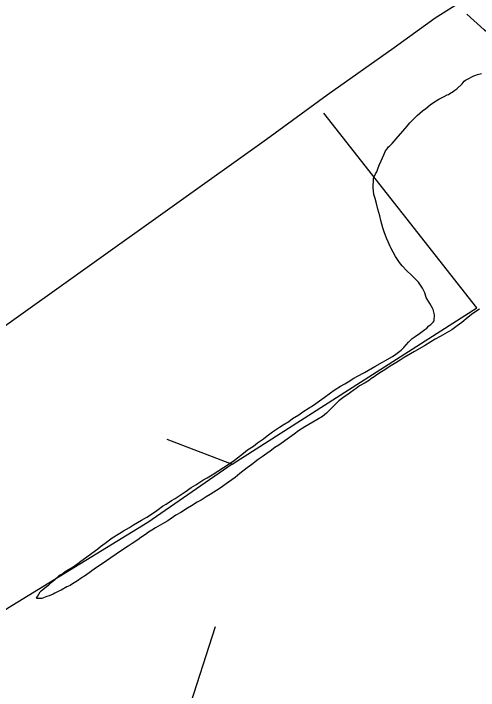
# Model space of a CAD drawing. Extents: x 3161564 to 3199464, y 849354 to 874788.
# Drawn here: x 3166398 to 3167857, y 855837 to 857963 of the extents above; entities that cross this region are included whole.
import ezdxf

# ---------------------------------------------------------------- set-up
doc = ezdxf.new("R2010")
doc.units = 0
doc.layers.add('V-SITE-VEGE', color=7, linetype='Continuous')
doc.layers.add('V-TOPO-SHOR', color=7, linetype='Continuous')

msp = doc.modelspace()

# ---------------------------------------------------------------- linework, layer by layer
at = {"layer": 'V-SITE-VEGE'}
for points in [[(3167659, 857130.2), (3167644.6, 857143.9), (3167633.2, 857154.5), (3167617.6, 857170.6), (3167609.2, 857181.7), (3167597.3, 857200.8), (3167582.5, 857227.3), (3167580.1, 857232.3), (3167574.3, 857247), (3167569, 857257.5), (3167561.4, 857277.8), (3167556.7, 857290.7), (3167551, 857313.3), (3167547.6, 857328.6), (3167541.2, 857349.5), (3167537.8, 857362.4), (3167532.6, 857382.6), (3167529.2, 857395.5), (3167527.1, 857416.9), (3167527.5, 857443.1), (3167528.2, 857446.2), (3167530.1, 857451), (3167534.5, 857460.1), (3167538.3, 857466.8), (3167541.5, 857475.9), (3167546, 857487.4), (3167551.7, 857500.7), (3167556.1, 857509.8), (3167559.9, 857519.5), (3167565.6, 857532.8), (3167570.6, 857538.9), (3167575, 857544.9), (3167578.1, 857547.3), (3167586.2, 857555.1), (3167592.4, 857562.9), (3167599.2, 857570.1), (3167619.8, 857594.2), (3167633.5, 857609.8), (3167642.2, 857620.1), (3167656.5, 857634.5), (3167665.2, 857643.5), (3167681.9, 857657.9), (3167692.4, 857665.6), (3167705.4, 857676.4), (3167713.4, 857681.8), (3167724.5, 857688.9), (3167732.5, 857694.3), (3167741.2, 857698.4), (3167749.2, 857702.5), (3167759, 857707.8), (3167763.3, 857709), (3167770.7, 857714.4), (3167775, 857716.7), (3167783.1, 857722.7), (3167789.3, 857726.9), (3167806, 857743.1), (3167812.8, 857750.9), (3167816.6, 857753.9), (3167828.9, 857761), (3167836.3, 857765.2), (3167842.4, 857768.1), (3167845.5, 857769.3), (3167848.6, 857769.8), (3167854.1, 857771.6), (3167866.4, 857775)], [(3166522.3, 856140.2), (3166510, 856134.9), (3166502.1, 856132.6), (3166491.6, 856128.5), (3166486.1, 856126.8), (3166480.6, 856126.3), (3166472, 856126.4), (3166469.6, 856127.1), (3166472.8, 856133.1), (3166480.9, 856147.6), (3166484.6, 856150), (3166489.6, 856154.2), (3166501.4, 856163.8), (3166508.2, 856169.7), (3166520.5, 856179.9), (3166528, 856186.5), (3166537.9, 856194.9), (3166542.2, 856199.1), (3166549, 856203.2), (3166554.6, 856206.8), (3166563.2, 856212.8), (3166577.4, 856221.1), (3166582.3, 856223.4), (3166592.2, 856231.2), (3166599.6, 856236.6), (3166609.5, 856243.1), (3166662, 856281.9), (3166670.7, 856289.7), (3166684.9, 856299.9), (3166707.2, 856316.6), (3166731.8, 856331.4), (3166743, 856339.2), (3166761.4, 856349.3), (3166774.4, 856357.6), (3166799.1, 856371.8), (3166815.7, 856381.9), (3166843.5, 856399.8), (3166852.1, 856405.7), (3166865.1, 856415.9), (3166876.8, 856422.4), (3166893.5, 856433.7), (3166905.2, 856440.8), (3166923.7, 856452.7), (3166936.1, 856461.1), (3166955.2, 856474.8), (3166970, 856483.7), (3166991.6, 856498), (3167005.8, 856505.7), (3167021.2, 856515.2), (3167057, 856537.8), (3167071.8, 856546.7), (3167091.6, 856560.4), (3167119.4, 856582.5), (3167132.4, 856592.7), (3167150.9, 856605.2), (3167163.9, 856615.4), (3167182.4, 856627.9), (3167194.2, 856637.5), (3167210.9, 856650), (3167233.1, 856664.9), (3167244.2, 856672), (3167261.5, 856682.7), (3167273.8, 856691.1), (3167292.9, 856703.6), (3167305.9, 856712.5), (3167325.7, 856725.6), (3167339.2, 856733.9), (3167358.4, 856747.6), (3167373.2, 856757.2), (3167393, 856772.1), (3167404.7, 856780.4), (3167423.9, 856792.9), (3167437.4, 856800.6), (3167448.5, 856807.2), (3167465.8, 856818.5), (3167477.5, 856825), (3167499.1, 856836.2), (3167532.3, 856854.6), (3167587.2, 856886.6), (3167598.3, 856893.8), (3167614.4, 856906.3), (3167623.1, 856914.7), (3167638, 856931.6), (3167649.2, 856943), (3167659, 856949.5), (3167672.6, 856959.1), (3167689.3, 856971.6), (3167694.9, 856975.2), (3167701.7, 856982.4), (3167707.3, 856986.6), (3167714.7, 856993.8), (3167718.5, 856998), (3167718.8, 857017.5), (3167714.8, 857033.5), (3167713, 857038.4), (3167704.7, 857053.2), (3167693.4, 857071.7), (3167688.8, 857085.8), (3167681.1, 857100.6), (3167668.6, 857119.7), (3167659, 857130.2)], [(3167860.7, 857035.3), (3167839.7, 857021), (3167824.9, 857009.6), (3167805.1, 856992.9), (3167790.8, 856982.7), (3167773.5, 856970.2), (3167759.4, 856961.9), (3167736.6, 856949.5), (3167721.2, 856940.6), (3167708.2, 856932.2), (3167687.8, 856919.8), (3167656.4, 856902), (3167643.5, 856894.9), (3167623.8, 856883), (3167611.4, 856874.6), (3167592.9, 856863.4), (3167580.6, 856856.2), (3167563.3, 856844.9), (3167552.8, 856838.4), (3167538.6, 856828.9), (3167530, 856822.3), (3167519.5, 856815.8), (3167515.1, 856812.2), (3167501.6, 856803.8), (3167483.7, 856793.8), (3167473.2, 856786), (3167467, 856781.2), (3167455.9, 856772.9), (3167447.2, 856767.5), (3167436.1, 856759.2), (3167419.4, 856747.2), (3167411.4, 856740), (3167399.6, 856728.6), (3167380.3, 856708.2), (3167367.3, 856698), (3167350.1, 856687.3), (3167324.8, 856673.1), (3167312.5, 856665.4), (3167292.1, 856652.9), (3167278.5, 856642.8), (3167263.7, 856632), (3167230.3, 856608.2), (3167218, 856600.4), (3167203.1, 856589.1), (3167193.2, 856581.9), (3167177.8, 856571.2), (3167165.5, 856562.9), (3167145.7, 856547.3), (3167130.8, 856536.6), (3167107.9, 856518.6), (3167093.1, 856506.7), (3167072.1, 856491.2), (3167046.8, 856473.3), (3167014.7, 856453.1), (3167003, 856445.3), (3166986.3, 856435.2), (3166974.6, 856428.7), (3166956.1, 856417.4), (3166943.8, 856410.3), (3166922.8, 856396.6), (3166907.4, 856387.7), (3166882.1, 856370.4), (3166865.4, 856360.3), (3166843.2, 856347.9), (3166832.1, 856341.4), (3166821.6, 856334.2), (3166811.8, 856327.7), (3166796.9, 856317.5), (3166787.7, 856311), (3166770.4, 856299), (3166758, 856290.7), (3166737, 856277), (3166703.1, 856253.8), (3166689.5, 856244.2), (3166669.7, 856231.1), (3166654.9, 856221.6), (3166623.4, 856198.9), (3166610.5, 856190.6), (3166598.1, 856181.7), (3166582.7, 856172.2), (3166575.3, 856167.4), (3166564.8, 856162.7), (3166547.6, 856152.6), (3166537.7, 856147.9), (3166527.2, 856142.6), (3166522.3, 856140.2)]]:
    msp.add_lwpolyline(points, dxfattribs=at)
at = {"layer": 'V-TOPO-SHOR'}
for p, q in [((3167851.9, 857039), (3167372.3, 857650.1)), ((3167191.6, 857567.9), (3166132.4, 856811.6))]:
    msp.add_line(p, q, dxfattribs=at)
for points in [[(3167782.6, 857988), (3167721.8, 857948.5), (3167592.8, 857855.9), (3167382.7, 857707.1), (3167191.6, 857567.9)], [(3168428.1, 857441.7), (3168324.2, 857537.1), (3168227.5, 857617), (3168091, 857730.5), (3167978.5, 857821.5), (3167875, 857912.2), (3167820.3, 857961.2)], [(3166878.5, 856626.9), (3167084.6, 856548.7), (3167851.9, 857039)], [(3167084.6, 856548.7), (3166819, 856364.9), (3166378.4, 856094.8), (3166083.6, 855888.8), (3165852.6, 855895.9), (3165760.3, 856091.3)], [(3166126.2, 855434), (3166858.1, 855498), (3167032.2, 856038)]]:
    msp.add_lwpolyline(points, dxfattribs=at)

doc.saveas('drawing.dxf')
